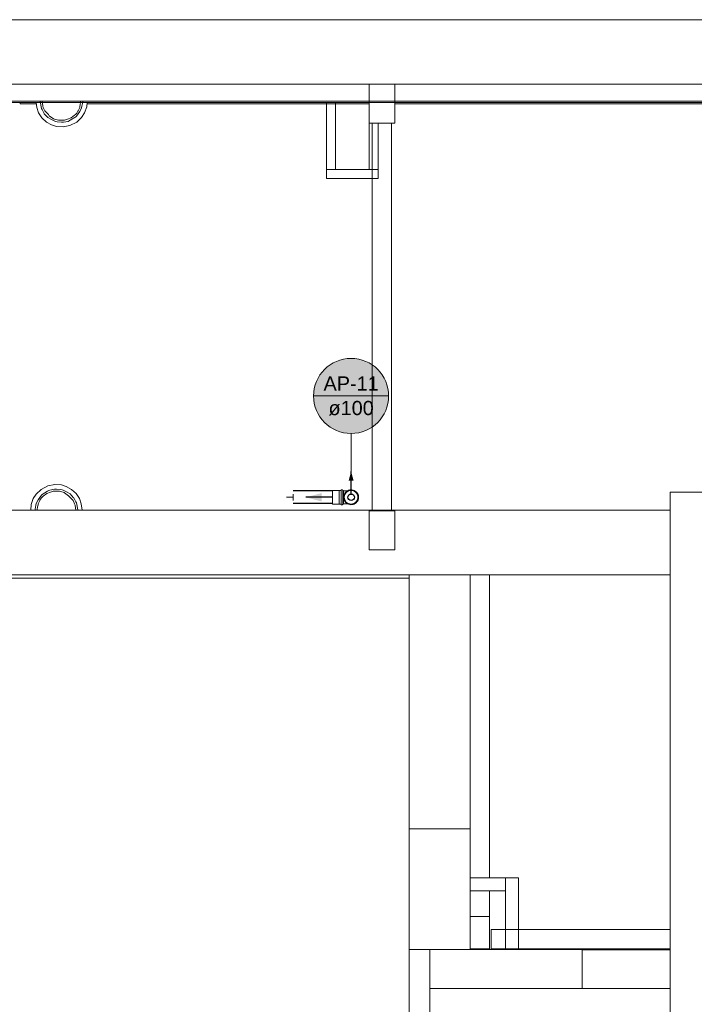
# Model space of a CAD drawing. Header units: millimetres. Extents: x -261 to 187, y -214 to 106.
# Tile 387 of 656: x -197.73 to -192.51, y -75.87 to -68.25. Entities that reach past the tile are written whole.
import ezdxf

# ---------------------------------------------------------------- set-up
doc = ezdxf.new("R2010")
doc.units = ezdxf.units.MM
doc.header["$LTSCALE"] = 0.005
doc.header["$MEASUREMENT"] = 0
doc.linetypes.add('NULL', pattern=[0])
for name, color, linetype, lineweight in [('AP-Condutos', 4, 'Continuous', 25), ('AP-Conexões', 9, 'Continuous', 18), ('AP-Indicação coluna', 5, 'Continuous', 13), ('AP-Sentido conduto', 9, 'Continuous', 30), ('IFC-Elemento terminal-Contorno', 9, 'Continuous', 5), ('IFC-Parede padrão-Contorno', 9, 'Continuous', 5), ('IFC-Parede-Contorno', 9, 'Continuous', 5), ('IFC-Pilar-Contorno', 9, 'Continuous', 5), ('IFC-Viga-Contorno', 9, 'Continuous', 5), ('Simbolos', 5, 'Continuous', 20), ('Simbolos_int', 174, 'Continuous', 5)]:
    doc.layers.add(name, color=color, linetype=linetype, lineweight=lineweight)
doc.styles.add('Arial', font='arial.ttf')

msp = doc.modelspace()

# ---------------------------------------------------------------- hatches: boundary and pattern name
at = {"layer": 'AP-Condutos', "linetype": 'Continuous'}
msp.add_hatch(color=151, dxfattribs=at).paths.add_polyline_path([(-195.1621, -71.7437), (-195.1815, -71.8161), (-195.1427, -71.8161)])
at = {"layer": 'AP-Indicação coluna', "linetype": 'Continuous'}
msp.add_hatch(color=161, dxfattribs=at).paths.add_polyline_path([(-194.8716, -71.1597), (-194.8727, -71.1344), (-194.876, -71.1093), (-194.8815, -71.0845), (-194.8891, -71.0603), (-194.8988, -71.0369), (-194.9105, -71.0144), (-194.9241, -70.9931), (-194.9395, -70.973), (-194.9567, -70.9543), (-194.9754, -70.9371), (-194.9955, -70.9217), (-195.0168, -70.9081), (-195.0393, -70.8964), (-195.0627, -70.8867), (-195.0869, -70.8791), (-195.1117, -70.8736), (-195.1368, -70.8703), (-195.1621, -70.8692), (-195.1874, -70.8703), (-195.2126, -70.8736), (-195.2373, -70.8791), (-195.2615, -70.8867), (-195.2849, -70.8964), (-195.3074, -70.9081), (-195.3288, -70.9217), (-195.3489, -70.9371), (-195.3676, -70.9543), (-195.3847, -70.973), (-195.4001, -70.9931), (-195.4137, -71.0144), (-195.4254, -71.0369), (-195.4351, -71.0603), (-195.4428, -71.0845), (-195.4482, -71.1093), (-195.4515, -71.1344), (-195.4527, -71.1597), (-195.4515, -71.185), (-195.4482, -71.2102), (-195.4428, -71.2349), (-195.4351, -71.2591), (-195.4254, -71.2825), (-195.4137, -71.305), (-195.4001, -71.3264), (-195.3847, -71.3465), (-195.3676, -71.3652), (-195.3489, -71.3823), (-195.3288, -71.3977), (-195.3074, -71.4113), (-195.2849, -71.423), (-195.2615, -71.4327), (-195.2373, -71.4404), (-195.2126, -71.4458), (-195.1874, -71.4492), (-195.1621, -71.4503), (-195.1368, -71.4492), (-195.1117, -71.4458), (-195.0869, -71.4404), (-195.0627, -71.4327), (-195.0393, -71.423), (-195.0168, -71.4113), (-194.9955, -71.3977), (-194.9754, -71.3823), (-194.9567, -71.3652), (-194.9395, -71.3465), (-194.9241, -71.3264), (-194.9105, -71.305), (-194.8988, -71.2825), (-194.8891, -71.2591), (-194.8815, -71.2349), (-194.876, -71.2102), (-194.8727, -71.185)])
at = {"layer": 'AP-Sentido conduto', "linetype": 'Continuous'}
msp.add_hatch(color=7, dxfattribs=at).paths.add_polyline_path([(-195.5119, -71.9437), (-195.3911, -71.976), (-195.3911, -71.9113)])

# ---------------------------------------------------------------- linework, layer by layer
at = {"layer": 'AP-Condutos'}
for p, q in [((-195.3056, -71.8947), (-195.6116, -71.8947)), ((-195.3056, -71.9927), (-195.6116, -71.9927))]:
    msp.add_line(p, q, dxfattribs=at)
msp.add_lwpolyline([(-195.1621, -71.9187), (-195.1621, -71.7437)], dxfattribs=at)
msp.add_circle((-195.1621, -71.9437), 0.025, dxfattribs=at)
at = {"layer": 'AP-Conexões'}
for p, q in [((-195.6116, -71.9187), (-195.6116, -71.9687)), ((-195.6616, -71.9437), (-195.6116, -71.9437))]:
    msp.add_line(p, q, dxfattribs=at)
at = {"layer": 'AP-Indicação coluna'}
for p, q in [((-195.4527, -71.1597), (-194.8716, -71.1597)), ((-195.1621, -71.4503), (-195.1621, -71.886))]:
    msp.add_line(p, q, dxfattribs=at)
msp.add_circle((-195.1621, -71.1597), 0.2905, dxfattribs=at)
msp.add_circle((-195.1621, -71.1597), 0.2905, dxfattribs=at)
at = {"layer": 'AP-Sentido conduto'}
msp.add_lwpolyline([(-195.3119, -71.9437), (-195.5119, -71.9437)], dxfattribs=at)
at = {"layer": 'IFC-Elemento terminal-Contorno', "lineweight": 5}
for p, q in [((-197.5995, -68.8882), (-197.5933, -68.9275)), ((-197.5933, -68.9275), (-197.581, -68.9685)), ((-197.568, -68.8782), (-197.5675, -68.8815)), ((-197.5675, -68.8815), (-197.5574, -68.9352)), ((-197.5574, -68.9352), (-197.5533, -68.9434)), ((-197.5533, -68.9434), (-197.5373, -68.9741)), ((-197.5525, -68.8782), (-197.5477, -68.9143)), ((-197.5477, -68.9143), (-197.547, -68.9185)), ((-197.547, -68.9185), (-197.5438, -68.9279)), ((-197.5438, -68.9279), (-197.5346, -68.9487)), ((-197.5346, -68.9487), (-197.532, -68.9529)), ((-197.2736, -68.9535), (-197.2617, -68.9288)), ((-197.2617, -68.9288), (-197.2609, -68.9206)), ((-197.261, -68.9599), (-197.2472, -68.9308)), ((-197.2609, -68.9206), (-197.2575, -68.906)), ((-197.2575, -68.906), (-197.2545, -68.8852)), ((-197.2545, -68.8852), (-197.2526, -68.8782)), ((-197.2472, -68.9308), (-197.2443, -68.9175)), ((-197.2443, -68.9175), (-197.238, -68.8856)), ((-197.238, -68.8856), (-197.2375, -68.8804)), ((-197.2375, -68.8804), (-197.2371, -68.8782)), ((-197.2241, -68.9685), (-197.2075, -68.9225)), ((-197.2075, -68.9225), (-197.2048, -68.8882)), ((-197.581, -68.9685), (-197.5546, -69.0076)), ((-197.5546, -69.0076), (-197.52, -69.0401)), ((-197.5373, -68.9741), (-197.5357, -68.9756)), ((-197.5357, -68.9756), (-197.5095, -69.0046)), ((-197.532, -68.9529), (-197.5252, -68.9607)), ((-197.5252, -68.9607), (-197.5042, -68.9811)), ((-197.5095, -69.0046), (-197.5087, -69.0052)), ((-197.5087, -69.0052), (-197.4811, -69.0208)), ((-197.5042, -68.9811), (-197.4976, -68.9909)), ((-197.4976, -68.9909), (-197.4645, -69.0142)), ((-197.4811, -69.0208), (-197.4555, -69.0344)), ((-197.4645, -69.0142), (-197.4627, -69.0156)), ((-197.4627, -69.0156), (-197.456, -69.0179)), ((-197.456, -69.0179), (-197.4263, -69.0257)), ((-197.4263, -69.0257), (-197.3996, -69.0264)), ((-197.3996, -69.0264), (-197.3784, -69.0252)), ((-197.3784, -69.0252), (-197.3567, -69.0178)), ((-197.3567, -69.0178), (-197.3277, -69.0069)), ((-197.3399, -69.0294), (-197.3348, -69.0268)), ((-197.3348, -69.0268), (-197.2918, -69.0005)), ((-197.3277, -69.0069), (-197.3013, -68.9873)), ((-197.3013, -68.9873), (-197.2954, -68.9828)), ((-197.2954, -68.9828), (-197.2849, -68.9706)), ((-197.2918, -69.0005), (-197.2872, -68.994)), ((-197.2872, -68.994), (-197.261, -68.9599)), ((-197.2851, -69.0401), (-197.2469, -69.0038)), ((-197.2849, -68.9706), (-197.2756, -68.9572)), ((-197.2756, -68.9572), (-197.2736, -68.9535)), ((-197.2469, -69.0038), (-197.2241, -68.9685)), ((-197.52, -69.0401), (-197.4789, -69.0612)), ((-197.4789, -69.0612), (-197.4427, -69.0741)), ((-197.4555, -69.0344), (-197.4482, -69.0368)), ((-197.4482, -69.0368), (-197.4367, -69.0384)), ((-197.4427, -69.0741), (-197.3901, -69.0777)), ((-197.4367, -69.0384), (-197.4035, -69.042)), ((-197.4035, -69.042), (-197.3883, -69.042)), ((-197.3901, -69.0777), (-197.3373, -69.0671)), ((-197.3883, -69.042), (-197.3514, -69.0349)), ((-197.3514, -69.0349), (-197.3442, -69.032)), ((-197.3442, -69.032), (-197.3399, -69.0294)), ((-197.3373, -69.0671), (-197.2851, -69.0401)), ((-197.5077, -71.8554), (-197.4549, -71.8449)), ((-197.4549, -71.8449), (-197.4023, -71.8484)), ((-197.6209, -71.954), (-197.5981, -71.9187)), ((-197.5981, -71.9187), (-197.5599, -71.8824)), ((-197.5599, -71.8824), (-197.5077, -71.8554)), ((-197.5578, -71.9286), (-197.5532, -71.9221)), ((-197.5532, -71.9221), (-197.5102, -71.8957)), ((-197.5437, -71.9352), (-197.5173, -71.9157)), ((-197.5173, -71.9157), (-197.4883, -71.9047)), ((-197.5102, -71.8957), (-197.5051, -71.8931)), ((-197.5051, -71.8931), (-197.5008, -71.8905)), ((-197.5008, -71.8905), (-197.4936, -71.8877)), ((-197.4936, -71.8877), (-197.4567, -71.8806)), ((-197.4883, -71.9047), (-197.4666, -71.8974)), ((-197.4666, -71.8974), (-197.4454, -71.8961)), ((-197.4567, -71.8806), (-197.4415, -71.8806)), ((-197.4454, -71.8961), (-197.4187, -71.8968)), ((-197.4415, -71.8806), (-197.4083, -71.8842)), ((-197.4187, -71.8968), (-197.389, -71.9046)), ((-197.4083, -71.8842), (-197.3968, -71.8857)), ((-197.4023, -71.8484), (-197.3661, -71.8613)), ((-197.3968, -71.8857), (-197.3895, -71.8882)), ((-197.3895, -71.8882), (-197.3639, -71.9018)), ((-197.389, -71.9046), (-197.3823, -71.9069)), ((-197.3823, -71.9069), (-197.3805, -71.9084)), ((-197.3805, -71.9084), (-197.3474, -71.9316)), ((-197.3661, -71.8613), (-197.325, -71.8824)), ((-197.3639, -71.9018), (-197.3363, -71.9173)), ((-197.3363, -71.9173), (-197.3355, -71.918)), ((-197.3355, -71.918), (-197.3093, -71.9469)), ((-197.325, -71.8824), (-197.2904, -71.915)), ((-197.2904, -71.915), (-197.264, -71.954)), ((-197.6375, -72.0001), (-197.6209, -71.954)), ((-197.6008, -72.0051), (-197.5978, -71.9918)), ((-197.5978, -71.9918), (-197.584, -71.9626)), ((-197.5841, -72.002), (-197.5833, -71.9938)), ((-197.584, -71.9626), (-197.5578, -71.9286)), ((-197.5833, -71.9938), (-197.5714, -71.9691)), ((-197.5714, -71.9691), (-197.5694, -71.9654)), ((-197.5694, -71.9654), (-197.5601, -71.9519)), ((-197.5601, -71.9519), (-197.5496, -71.9398)), ((-197.5496, -71.9398), (-197.5437, -71.9352)), ((-197.3474, -71.9316), (-197.3408, -71.9414)), ((-197.3408, -71.9414), (-197.3198, -71.9619)), ((-197.3198, -71.9619), (-197.313, -71.9697)), ((-197.313, -71.9697), (-197.3104, -71.9738)), ((-197.3104, -71.9738), (-197.3012, -71.9946)), ((-197.3093, -71.9469), (-197.3077, -71.9484)), ((-197.3077, -71.9484), (-197.2917, -71.9792)), ((-197.3012, -71.9946), (-197.298, -72.004)), ((-197.2917, -71.9792), (-197.2876, -71.9874)), ((-197.2876, -71.9874), (-197.2775, -72.041)), ((-197.264, -71.954), (-197.2517, -71.9951)), ((-197.2517, -71.9951), (-197.2439, -72.0443)), ((-197.641, -72.0443), (-197.6375, -72.0001)), ((-197.6079, -72.0443), (-197.6075, -72.0421)), ((-197.6075, -72.0421), (-197.607, -72.0369)), ((-197.607, -72.0369), (-197.6008, -72.0051)), ((-197.5924, -72.0443), (-197.5905, -72.0373)), ((-197.5905, -72.0373), (-197.5875, -72.0165)), ((-197.5875, -72.0165), (-197.5841, -72.002)), ((-197.298, -72.004), (-197.2973, -72.0083)), ((-197.2973, -72.0083), (-197.2925, -72.0443)), ((-197.2775, -72.041), (-197.277, -72.0443))]:
    msp.add_line(p, q, dxfattribs=at)
at = {"layer": 'IFC-Parede padrão-Contorno', "lineweight": 5}
for p, q in [((-199.2172, -68.2482), (-186.9976, -68.2482)), ((-199.1919, -68.7482), (-186.9976, -68.7482)), ((-202.4946, -68.8782), (-188.4581, -68.8782)), ((-195.3537, -69.4082), (-195.3537, -68.8882)), ((-195.2837, -69.4082), (-195.2837, -68.8882)), ((-195.0237, -69.4082), (-195.0237, -69.0082)), ((-195.0237, -69.0082), (-195.0237, -69.0082)), ((-194.9537, -69.4082), (-194.9537, -69.0483)), ((-195.0237, -69.4082), (-194.9537, -69.4082)), ((-192.6939, -72.1962), (-192.6939, -71.9047)), ((-192.6939, -71.9047), (-192.6269, -71.9047)), ((-192.6269, -71.9047), (-192.5601, -71.9047)), ((-192.5601, -71.9047), (-192.1939, -71.9047)), ((-192.6939, -72.6664), (-192.6939, -72.4453)), ((-194.712, -72.5443), (-194.4322, -72.5443)), ((-194.712, -73.2816), (-194.712, -72.5443)), ((-194.242, -72.6019), (-194.242, -72.5443)), ((-194.242, -73.3392), (-194.242, -72.6019)), ((-192.6939, -74.9574), (-192.6939, -72.6664)), ((-194.712, -73.3392), (-194.712, -73.2816)), ((-194.712, -73.7106), (-194.712, -73.3392)), ((-194.242, -73.7106), (-194.242, -73.3392)), ((-194.712, -73.905), (-194.712, -73.7106)), ((-194.242, -73.905), (-194.242, -73.7106)), ((-194.712, -74.5082), (-194.712, -73.905)), ((-194.242, -74.5082), (-194.242, -73.905)), ((-194.5365, -74.5082), (-194.4185, -74.5082)), ((-194.4185, -74.5082), (-194.242, -74.5082)), ((-194.242, -74.8883), (-194.1244, -74.8883)), ((-194.1244, -74.8883), (-194.0201, -74.8883)), ((-194.0201, -74.8883), (-193.967, -74.8883)), ((-193.967, -74.9455), (-193.967, -74.9262)), ((-192.6939, -75.255), (-192.6939, -74.9574)), ((-194.242, -74.9883), (-194.1244, -74.9883)), ((-194.1244, -74.9883), (-194.0201, -74.9883)), ((-194.0201, -74.9883), (-193.967, -74.9883)), ((-192.6939, -82.8177), (-192.6939, -75.255)), ((-194.7137, -75.4443), (-194.5569, -75.4443)), ((-194.7137, -82.5965), (-194.7137, -75.4443)), ((-194.5537, -82.5965), (-194.5537, -75.4443)), ((-193.3737, -75.4443), (-192.9567, -75.4443)), ((-193.3737, -75.4447), (-193.2326, -75.4447)), ((-193.2326, -75.4447), (-192.9761, -75.4447)), ((-192.9761, -75.4447), (-192.6939, -75.4447)), ((-192.9567, -75.4443), (-192.7006, -75.4443)), ((-192.7006, -75.4443), (-192.6939, -75.4443)), ((-193.3737, -75.7443), (-193.3737, -75.5603)), ((-193.3737, -75.7447), (-193.3737, -75.6315)), ((-193.3737, -75.7443), (-192.9567, -75.7443)), ((-193.3737, -75.7447), (-193.2326, -75.7447)), ((-193.2326, -75.7447), (-192.9761, -75.7447)), ((-192.9761, -75.7447), (-192.6939, -75.7447)), ((-192.9567, -75.7443), (-192.7006, -75.7443)), ((-192.7006, -75.7443), (-192.6939, -75.7443))]:
    msp.add_line(p, q, dxfattribs=at)
at = {"layer": 'IFC-Parede-Contorno', "lineweight": 5}
for p, q in [((-204.7737, -68.8882), (-195.6117, -68.8882)), ((-195.6117, -68.8882), (-193.1622, -68.8882)), ((-193.1622, -68.8882), (-192.3437, -68.8882)), ((-195.3537, -69.4782), (-195.3537, -69.4082)), ((-195.3537, -69.4082), (-195.2837, -69.4082)), ((-195.2837, -69.4082), (-195.0237, -69.4082)), ((-194.9537, -69.4782), (-194.9537, -69.4082)), ((-195.3537, -69.4782), (-194.9537, -69.4782)), ((-205.0264, -72.0443), (-196.4355, -72.0443)), ((-196.4355, -72.0443), (-195.596, -72.0443)), ((-195.596, -72.0443), (-194.4861, -72.0443)), ((-194.4861, -72.0443), (-194.4836, -72.0443)), ((-194.4836, -72.0443), (-194.4576, -72.0443)), ((-194.4576, -72.0443), (-193.9051, -72.0443)), ((-193.9051, -72.0443), (-193.891, -72.0443)), ((-193.891, -72.0443), (-193.7907, -72.0443)), ((-193.7907, -72.0443), (-193.5235, -72.0443)), ((-193.5235, -72.0443), (-193.4776, -72.0443)), ((-193.4776, -72.0443), (-192.8906, -72.0443)), ((-192.8906, -72.0443), (-192.8423, -72.0443)), ((-192.8423, -72.0443), (-192.7404, -72.0443)), ((-192.7404, -72.0443), (-192.7178, -72.0443)), ((-192.7178, -72.0443), (-192.6939, -72.0443)), ((-192.6939, -72.4898), (-192.6939, -72.1962)), ((-200.8433, -72.5443), (-195.5981, -72.5443)), ((-199.3606, -72.5707), (-195.7398, -72.5707)), ((-195.7398, -72.5443), (-195.0635, -72.5443)), ((-195.7398, -72.5707), (-194.9151, -72.5707)), ((-195.0635, -72.5443), (-194.4882, -72.5443)), ((-194.9151, -72.5707), (-194.712, -72.5707)), ((-194.4576, -72.5443), (-193.9051, -72.5443)), ((-193.9051, -72.5443), (-193.799, -72.5443)), ((-193.799, -72.5443), (-193.7907, -72.5443)), ((-193.7907, -72.5443), (-193.5235, -72.5443)), ((-193.5235, -72.5443), (-192.7665, -72.5443)), ((-192.7665, -72.5443), (-192.7488, -72.5443)), ((-192.7488, -72.5443), (-192.7413, -72.5443)), ((-192.7413, -72.5443), (-192.7411, -72.5443)), ((-192.7411, -72.5443), (-192.7222, -72.5443)), ((-192.7222, -72.5443), (-192.6939, -72.5443)), ((-194.712, -75.0754), (-194.712, -74.5082)), ((-194.712, -74.8614), (-194.712, -74.5082)), ((-194.712, -74.5082), (-194.4274, -74.5082)), ((-194.712, -74.5082), (-194.5348, -74.5082)), ((-194.5348, -74.5082), (-194.3574, -74.5082)), ((-194.4274, -74.5082), (-194.242, -74.5082)), ((-194.242, -74.8614), (-194.242, -74.5082)), ((-194.712, -74.867), (-194.712, -74.8614)), ((-194.712, -74.8994), (-194.712, -74.867)), ((-194.242, -75.0801), (-194.242, -74.8614)), ((-193.967, -74.9571), (-193.967, -74.8883)), ((-193.967, -74.931), (-193.967, -74.8883)), ((-193.967, -74.8883), (-193.8981, -74.8883)), ((-193.967, -74.8883), (-193.9242, -74.8883)), ((-193.9242, -74.8883), (-193.8863, -74.8883)), ((-193.8981, -74.8883), (-193.867, -74.8883)), ((-193.8863, -74.8883), (-193.867, -74.8883)), ((-193.867, -75.2309), (-193.867, -74.8883)), ((-193.867, -75.1262), (-193.867, -74.8883)), ((-194.712, -74.9816), (-194.712, -74.8994)), ((-193.967, -75.1262), (-193.967, -74.931)), ((-193.967, -75.2309), (-193.967, -74.9571)), ((-194.712, -75.0801), (-194.712, -74.9816)), ((-194.712, -75.0843), (-194.712, -75.0754)), ((-194.712, -75.4252), (-194.712, -75.0801)), ((-194.242, -75.2309), (-194.242, -75.0754)), ((-194.242, -75.4382), (-194.242, -75.0801)), ((-193.967, -75.2269), (-193.967, -75.1262)), ((-193.867, -75.2269), (-193.867, -75.1262)), ((-194.712, -75.4267), (-194.712, -75.2685)), ((-193.967, -75.4378), (-193.967, -75.2269)), ((-193.867, -75.4378), (-193.867, -75.2269)), ((-194.712, -75.4443), (-194.712, -75.4252)), ((-194.242, -75.4443), (-194.242, -75.4267)), ((-194.712, -75.4443), (-194.5537, -75.4443)), ((-194.6835, -75.4443), (-194.2502, -75.4443)), ((-194.5537, -75.4443), (-194.2378, -75.4443)), ((-194.5537, -75.4443), (-194.2656, -75.4443)), ((-194.5295, -75.4443), (-194.1913, -75.4443)), ((-194.242, -75.4443), (-194.242, -75.4382)), ((-194.2256, -75.4443), (-193.9558, -75.4443)), ((-194.1913, -75.4443), (-193.9042, -75.4443)), ((-193.967, -75.4443), (-193.967, -75.4378)), ((-193.967, -75.4443), (-193.967, -75.4389)), ((-193.967, -75.4443), (-193.8689, -75.4443)), ((-193.9558, -75.4443), (-193.8577, -75.4443)), ((-193.9061, -75.4443), (-193.8682, -75.4443)), ((-193.9042, -75.4443), (-193.7362, -75.4443)), ((-193.867, -75.4443), (-193.867, -75.4378)), ((-193.867, -75.4443), (-193.867, -75.4389)), ((-193.8577, -75.4443), (-193.4121, -75.4443)), ((-193.7362, -75.4443), (-193.6751, -75.4443)), ((-193.6751, -75.4443), (-193.3737, -75.4443)), ((-193.3737, -75.6276), (-193.3737, -75.4443)), ((-194.5537, -75.7443), (-194.5295, -75.7443)), ((-194.5537, -75.7443), (-194.2021, -75.7443)), ((-194.5295, -75.7443), (-194.2021, -75.7443)), ((-194.2021, -75.7443), (-193.4121, -75.7443)), ((-194.2021, -75.7443), (-194.1913, -75.7443)), ((-194.1913, -75.7443), (-193.3737, -75.7443))]:
    msp.add_line(p, q, dxfattribs=at)
at = {"layer": 'IFC-Pilar-Contorno', "lineweight": 5}
for p, q in [((-195.0237, -68.8548), (-195.0237, -68.7482)), ((-195.0237, -68.7483), (-194.9663, -68.7483)), ((-194.9663, -68.7483), (-194.8947, -68.7483)), ((-194.8947, -68.7483), (-194.8237, -68.7483)), ((-194.8237, -68.8557), (-194.8237, -68.7482)), ((-195.0237, -68.9622), (-195.0237, -68.8548)), ((-194.8237, -68.9417), (-194.8237, -68.8557)), ((-194.8237, -69.0483), (-194.8237, -68.9417)), ((-195.0237, -69.0483), (-195.0237, -68.9622)), ((-195.0237, -69.0483), (-194.9527, -69.0483)), ((-194.9527, -69.0483), (-194.881, -69.0483)), ((-194.881, -69.0483), (-194.8237, -69.0483)), ((-195.0237, -72.2099), (-195.0237, -72.0496)), ((-195.0237, -72.0496), (-194.9874, -72.0496)), ((-194.9874, -72.0496), (-194.9306, -72.0496)), ((-194.9306, -72.0496), (-194.8237, -72.0496)), ((-194.8237, -72.1348), (-194.8237, -72.0496)), ((-194.8237, -72.1893), (-194.8237, -72.1348)), ((-195.0237, -72.2952), (-195.0237, -72.2099)), ((-194.8237, -72.3496), (-194.8237, -72.1893)), ((-195.0237, -72.3496), (-195.0237, -72.2952)), ((-195.0237, -72.3496), (-194.9168, -72.3496)), ((-194.9168, -72.3496), (-194.86, -72.3496)), ((-194.86, -72.3496), (-194.8237, -72.3496)), ((-194.242, -75.1883), (-194.211, -75.1883)), ((-194.211, -75.1883), (-194.1131, -75.1883)), ((-194.1131, -75.1883), (-194.092, -75.1883)), ((-194.092, -75.24), (-194.092, -75.1883)), ((-194.092, -75.4031), (-194.092, -75.24)), ((-194.242, -75.4383), (-194.242, -75.2752)), ((-194.092, -75.4383), (-194.092, -75.4031)), ((-194.242, -75.4383), (-194.2209, -75.4383)), ((-194.2209, -75.4383), (-194.1231, -75.4383)), ((-194.1231, -75.4383), (-194.092, -75.4383))]:
    msp.add_line(p, q, dxfattribs=at)
at = {"layer": 'IFC-Viga-Contorno', "lineweight": 5}
for p, q in [((-197.7237, -68.8989), (-197.7237, -68.8882)), ((-197.7237, -68.8989), (-197.5978, -68.8989)), ((-197.2056, -68.8989), (-195.0237, -68.8989)), ((-195.0237, -68.8989), (-195.0237, -68.8882)), ((-194.8237, -68.8983), (-192.3538, -68.8983)), ((-194.9987, -72.0443), (-194.9987, -69.0483)), ((-194.9987, -69.0483), (-194.8487, -69.0483)), ((-194.8487, -72.0443), (-194.8487, -69.0483)), ((-194.242, -74.8883), (-194.242, -72.5443)), ((-194.092, -74.8883), (-194.092, -72.5443)), ((-194.242, -75.1883), (-194.242, -74.9883)), ((-194.092, -75.1883), (-194.092, -74.9883)), ((-194.2378, -75.1883), (-194.092, -75.1883)), ((-194.0793, -75.4389), (-194.0793, -75.2889)), ((-194.0793, -75.2889), (-192.6939, -75.2889)), ((-194.242, -75.4389), (-194.092, -75.4389)), ((-194.092, -75.4389), (-194.092, -75.4383)), ((-194.0793, -75.4389), (-192.6939, -75.4389))]:
    msp.add_line(p, q, dxfattribs=at)
at = {"layer": 'Simbolos'}
for p, q in [((-195.2533, -71.8907), (-195.3056, -71.8907)), ((-195.253, -71.8904), (-195.2533, -71.8907)), ((-195.2409, -71.8904), (-195.253, -71.8904)), ((-195.2397, -71.8869), (-195.24, -71.8895)), ((-195.2293, -71.886), (-195.2387, -71.886)), ((-195.2283, -71.8868), (-195.2275, -71.8897)), ((-195.2221, -71.8904), (-195.2266, -71.8904)), ((-195.2221, -71.8904), (-195.2221, -71.9969)), ((-195.1894, -71.8929), (-195.2221, -71.8929)), ((-195.2533, -71.9967), (-195.3056, -71.9967)), ((-195.253, -71.9969), (-195.2533, -71.9967)), ((-195.2409, -71.9969), (-195.253, -71.9969)), ((-195.2397, -72.0004), (-195.24, -71.9978)), ((-195.2283, -72.0006), (-195.2275, -71.9977)), ((-195.2221, -71.9969), (-195.2266, -71.9969)), ((-195.1894, -71.9945), (-195.2221, -71.9945)), ((-195.2293, -72.0013), (-195.2387, -72.0013))]:
    msp.add_line(p, q, dxfattribs=at)
for points in [[(-195.2409, -71.8904), (-195.2408, -71.8904), (-195.2406, -71.8904), (-195.2405, -71.8903), (-195.2403, -71.8902), (-195.2402, -71.8901), (-195.2401, -71.89), (-195.24, -71.8898), (-195.24, -71.8897), (-195.2399, -71.8895)], [(-195.2387, -71.886), (-195.2389, -71.886), (-195.239, -71.8861), (-195.2392, -71.8862), (-195.2393, -71.8862), (-195.2395, -71.8864), (-195.2396, -71.8865), (-195.2396, -71.8866), (-195.2397, -71.8868), (-195.2397, -71.8869)], [(-195.2283, -71.8868), (-195.2284, -71.8866), (-195.2284, -71.8865), (-195.2285, -71.8864), (-195.2286, -71.8863), (-195.2287, -71.8862), (-195.2288, -71.8861), (-195.229, -71.8861), (-195.2291, -71.886), (-195.2293, -71.886)], [(-195.2275, -71.8897), (-195.2275, -71.8898), (-195.2274, -71.89), (-195.2273, -71.8901), (-195.2272, -71.8902), (-195.2271, -71.8903), (-195.227, -71.8903), (-195.2268, -71.8904), (-195.2267, -71.8904), (-195.2266, -71.8904)], [(-195.1894, -71.8929), (-195.1952, -71.8965), (-195.2006, -71.9008), (-195.2055, -71.9057), (-195.2097, -71.9112), (-195.2133, -71.9171), (-195.2161, -71.9234), (-195.2181, -71.93), (-195.2193, -71.9368), (-195.2198, -71.9437), (-195.2193, -71.9506), (-195.2181, -71.9574), (-195.2161, -71.964), (-195.2133, -71.9703), (-195.2097, -71.9762), (-195.2055, -71.9816), (-195.2006, -71.9866), (-195.1952, -71.9909), (-195.1894, -71.9945)], [(-195.1894, -71.9945), (-195.1813, -71.998), (-195.1728, -72.0003), (-195.1641, -72.0013), (-195.1553, -72.0009), (-195.1466, -71.9992), (-195.1384, -71.9962), (-195.1306, -71.992), (-195.1237, -71.9866), (-195.1176, -71.9803), (-195.1125, -71.9731), (-195.1086, -71.9652), (-195.106, -71.9568), (-195.1046, -71.9481), (-195.1046, -71.9393), (-195.106, -71.9306), (-195.1086, -71.9222), (-195.1125, -71.9143), (-195.1176, -71.9071), (-195.1237, -71.9007), (-195.1306, -71.8954), (-195.1384, -71.8911), (-195.1466, -71.8881), (-195.1553, -71.8864), (-195.1641, -71.8861), (-195.1728, -71.887), (-195.1813, -71.8893), (-195.1894, -71.8929)], [(-195.2399, -71.9978), (-195.24, -71.9977), (-195.24, -71.9975), (-195.2401, -71.9974), (-195.2402, -71.9973), (-195.2403, -71.9971), (-195.2405, -71.9971), (-195.2406, -71.997), (-195.2408, -71.9969), (-195.2409, -71.9969)], [(-195.2266, -71.9969), (-195.2267, -71.9969), (-195.2268, -71.997), (-195.227, -71.997), (-195.2271, -71.9971), (-195.2272, -71.9972), (-195.2273, -71.9973), (-195.2274, -71.9974), (-195.2275, -71.9975), (-195.2275, -71.9977)], [(-195.2397, -72.0004), (-195.2397, -72.0006), (-195.2396, -72.0007), (-195.2396, -72.0009), (-195.2395, -72.001), (-195.2393, -72.0011), (-195.2392, -72.0012), (-195.239, -72.0013), (-195.2389, -72.0013), (-195.2387, -72.0013)], [(-195.2293, -72.0013), (-195.2291, -72.0013), (-195.229, -72.0013), (-195.2288, -72.0012), (-195.2287, -72.0012), (-195.2286, -72.0011), (-195.2285, -72.001), (-195.2284, -72.0009), (-195.2284, -72.0007), (-195.2283, -72.0006)]]:
    msp.add_lwpolyline(points, dxfattribs=at)
at = {"layer": 'Simbolos_int'}
for p, q in [((-195.3056, -71.8907), (-195.3056, -71.9967)), ((-195.2533, -71.8907), (-195.2533, -71.9967)), ((-195.24, -71.8904), (-195.24, -71.9969)), ((-195.2273, -71.8904), (-195.2273, -71.9969)), ((-195.2221, -71.8929), (-195.2221, -71.9945))]:
    msp.add_line(p, q, dxfattribs=at)
msp.add_circle((-195.1621, -71.9437), 0.0532, dxfattribs=at)

# ---------------------------------------------------------------- texts
at = {"layer": 'AP-Indicação coluna', "linetype": 'NULL', "char_height": 0.11, "attachment_point": 8, "line_spacing_factor": 0.6, "style": 'Arial'}
for s, insert, width in [('AP-11', (-195.1621, -71.1184), 0.854177), ('ø100', (-195.1621, -71.311), 0.700412)]:
    msp.add_mtext(s, dxfattribs=dict(at, insert=insert, width=width))

doc.saveas('drawing.dxf')
